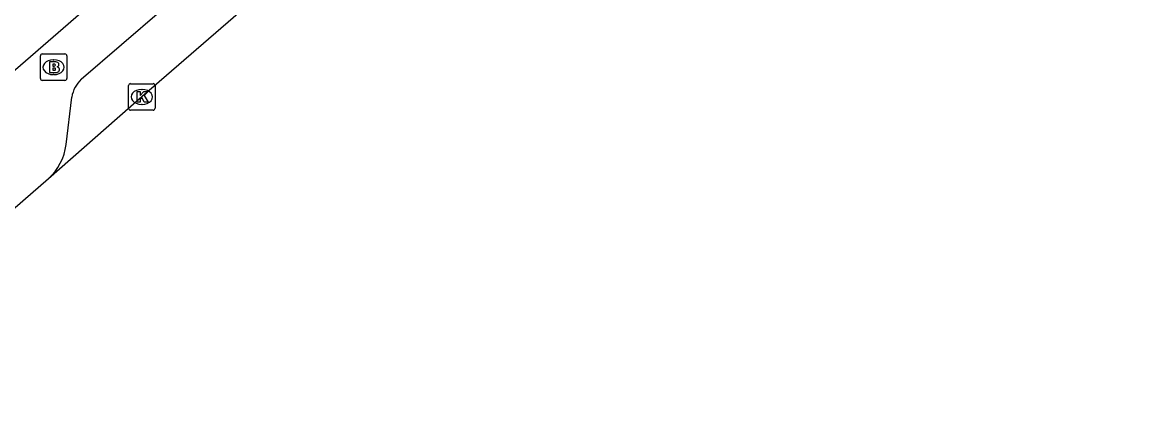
# Model space of a CAD drawing. Extents: x 155888 to 156864, y 383882 to 384671.
# Drawn here: x 156456.13 to 156498.18, y 383994.49 to 384008.68 of the extents above; entities that cross this region are included whole.
import ezdxf

# ---------------------------------------------------------------- set-up
doc = ezdxf.new("R2010")
doc.units = 0
for name, color, linetype in [('IMGEO_Brandkraan', 7, 'Continuous'), ('IMGEO_Kolk', 7, 'Continuous'), ('IMGEO_Rijbaan_lokaal_gesloten', 7, 'Continuous'), ('IMGEO_Voetpad_open', 7, 'Continuous')]:
    doc.layers.add(name, color=color, linetype=linetype)

msp = doc.modelspace()

# ---------------------------------------------------------------- linework, layer by layer
at = {"layer": 'IMGEO_Brandkraan'}
for p, q in [((156456.805, 384006.561), (156456.805, 384007.413)), ((156456.88, 384007.487), (156457.732, 384007.487)), ((156457.806, 384007.413), (156457.806, 384006.561)), ((156457.293, 384007.267), (156457.318, 384007.267)), ((156457.732, 384006.487), (156456.88, 384006.487)), ((156457.316, 384006.707), (156457.291, 384006.707))]:
    msp.add_line(p, q, dxfattribs=at)
for points in [[(156456.805, 384006.561), (156456.805, 384007.413)], [(156456.88, 384007.487), (156457.732, 384007.487)], [(156457.806, 384007.413), (156457.806, 384006.561)], [(156457.153, 384007.187), (156457.153, 384006.787), (156457.366, 384006.787)], [(156457.384, 384007.187), (156457.153, 384007.187)], [(156457.332, 384007.106), (156457.278, 384007.106), (156457.278, 384007.03)], [(156457.278, 384007.03), (156457.331, 384007.03)], [(156457.34, 384006.954), (156457.278, 384006.954), (156457.278, 384006.873)], [(156457.278, 384006.873), (156457.34, 384006.873)], [(156457.732, 384006.487), (156456.88, 384006.487)]]:
    msp.add_lwpolyline(points, dxfattribs=at)
for centre, radius, start, end in [((156456.882, 384007.411), 0.0765, 91.552, 178.448), ((156456.882, 384007.411), 0.0765, 91.552, 178.448), ((156457.73, 384007.411), 0.0765, 1.552, 88.448), ((156457.73, 384007.411), 0.0765, 1.552, 88.448), ((156457.333, 384007.068), 0.0379, 267.8285, 90.9355), ((156457.341, 384006.913), 0.0404, 269.8759, 90.5077), ((156457.388, 384007.042), 0.145, 59.4692, 91.5367), ((156457.413, 384007.089), 0.0922, 285.5137, 58.1501), ((156457.418, 384006.897), 0.105, 301.3115, 78.989), ((156456.882, 384006.563), 0.0765, 181.552, 268.448), ((156456.882, 384006.563), 0.0765, 181.552, 268.448), ((156457.372, 384007.038), 0.251, 268.6676, 293.5347), ((156457.73, 384006.563), 0.0765, 271.552, 358.448), ((156457.73, 384006.563), 0.0765, 271.552, 358.448)]:
    msp.add_arc(centre, radius, start, end, dxfattribs=at)
for centre, major_axis, ratio, start_param, end_param in [((156457.292, 384006.987), (-0.387, 0.002), 0.722429, 4.712389, 7.853982), ((156457.317, 384006.987), (-0.39, 0.002), 0.717154, 1.570796, 4.712389)]:
    msp.add_ellipse(centre, major_axis=major_axis, ratio=ratio, start_param=start_param, end_param=end_param, dxfattribs=at)
at = {"layer": 'IMGEO_Kolk'}
for p, q in [((156460.128, 384005.44), (156460.128, 384006.292)), ((156460.203, 384006.366), (156461.055, 384006.366)), ((156460.616, 384006.146), (156460.641, 384006.146)), ((156461.129, 384006.292), (156461.129, 384005.44)), ((156461.055, 384005.366), (156460.203, 384005.366)), ((156460.639, 384005.586), (156460.614, 384005.586))]:
    msp.add_line(p, q, dxfattribs=at)
for points in [[(156460.128, 384005.44), (156460.128, 384006.292)], [(156460.203, 384006.366), (156461.055, 384006.366)], [(156460.449, 384006.066), (156460.572, 384006.066), (156460.572, 384005.915), (156460.702, 384006.066), (156460.866, 384006.066), (156460.72, 384005.915), (156460.873, 384005.666), (156460.721, 384005.666), (156460.636, 384005.83), (156460.572, 384005.763), (156460.572, 384005.666), (156460.449, 384005.666), (156460.449, 384006.066)], [(156461.129, 384006.292), (156461.129, 384005.44)], [(156461.055, 384005.366), (156460.203, 384005.366)]]:
    msp.add_lwpolyline(points, dxfattribs=at)
for centre, start, end in [((156460.205, 384006.29), 91.552, 178.448), ((156460.205, 384006.29), 91.552, 178.448), ((156461.053, 384006.29), 1.552, 88.448), ((156461.053, 384006.29), 1.552, 88.448), ((156460.205, 384005.442), 181.552, 268.448), ((156460.205, 384005.442), 181.552, 268.448), ((156461.053, 384005.442), 271.552, 358.448), ((156461.053, 384005.442), 271.552, 358.448)]:
    msp.add_arc(centre, 0.0765, start, end, dxfattribs=at)
for centre, major_axis, ratio, start_param, end_param in [((156460.615, 384005.866), (-0.387, 0.002), 0.722429, 4.712389, 7.853982), ((156460.64, 384005.866), (-0.39, 0.002), 0.717154, 1.570796, 4.712389)]:
    msp.add_ellipse(centre, major_axis=major_axis, ratio=ratio, start_param=start_param, end_param=end_param, dxfattribs=at)
at = {"layer": 'IMGEO_Rijbaan_lokaal_gesloten'}
for points in [[(156467.977, 384012.246), (156460.629, 384005.865), (156457.111, 384002.781)], [(156457.111, 384002.781), (156453.905, 384000), (156447.548, 383994.486)]]:
    msp.add_lwpolyline(points, dxfattribs=at)
at = {"layer": 'IMGEO_Voetpad_open'}
for points in [[(156498.182, 384043.649), (156452.547, 384004.012)], [(156458.348, 384006.536), (156465.937, 384013.084)], [(156457.776, 384004.067), (156457.988, 384005.861)]]:
    msp.add_lwpolyline(points, dxfattribs=at)
for centre, radius, start, end in [((156459.175, 384005.662), 1.203, 133.3932, 170.4619), ((156455.681, 384004.335), 2.112, 312.6134, 352.699)]:
    msp.add_arc(centre, radius, start, end, dxfattribs=at)

doc.saveas('drawing.dxf')
